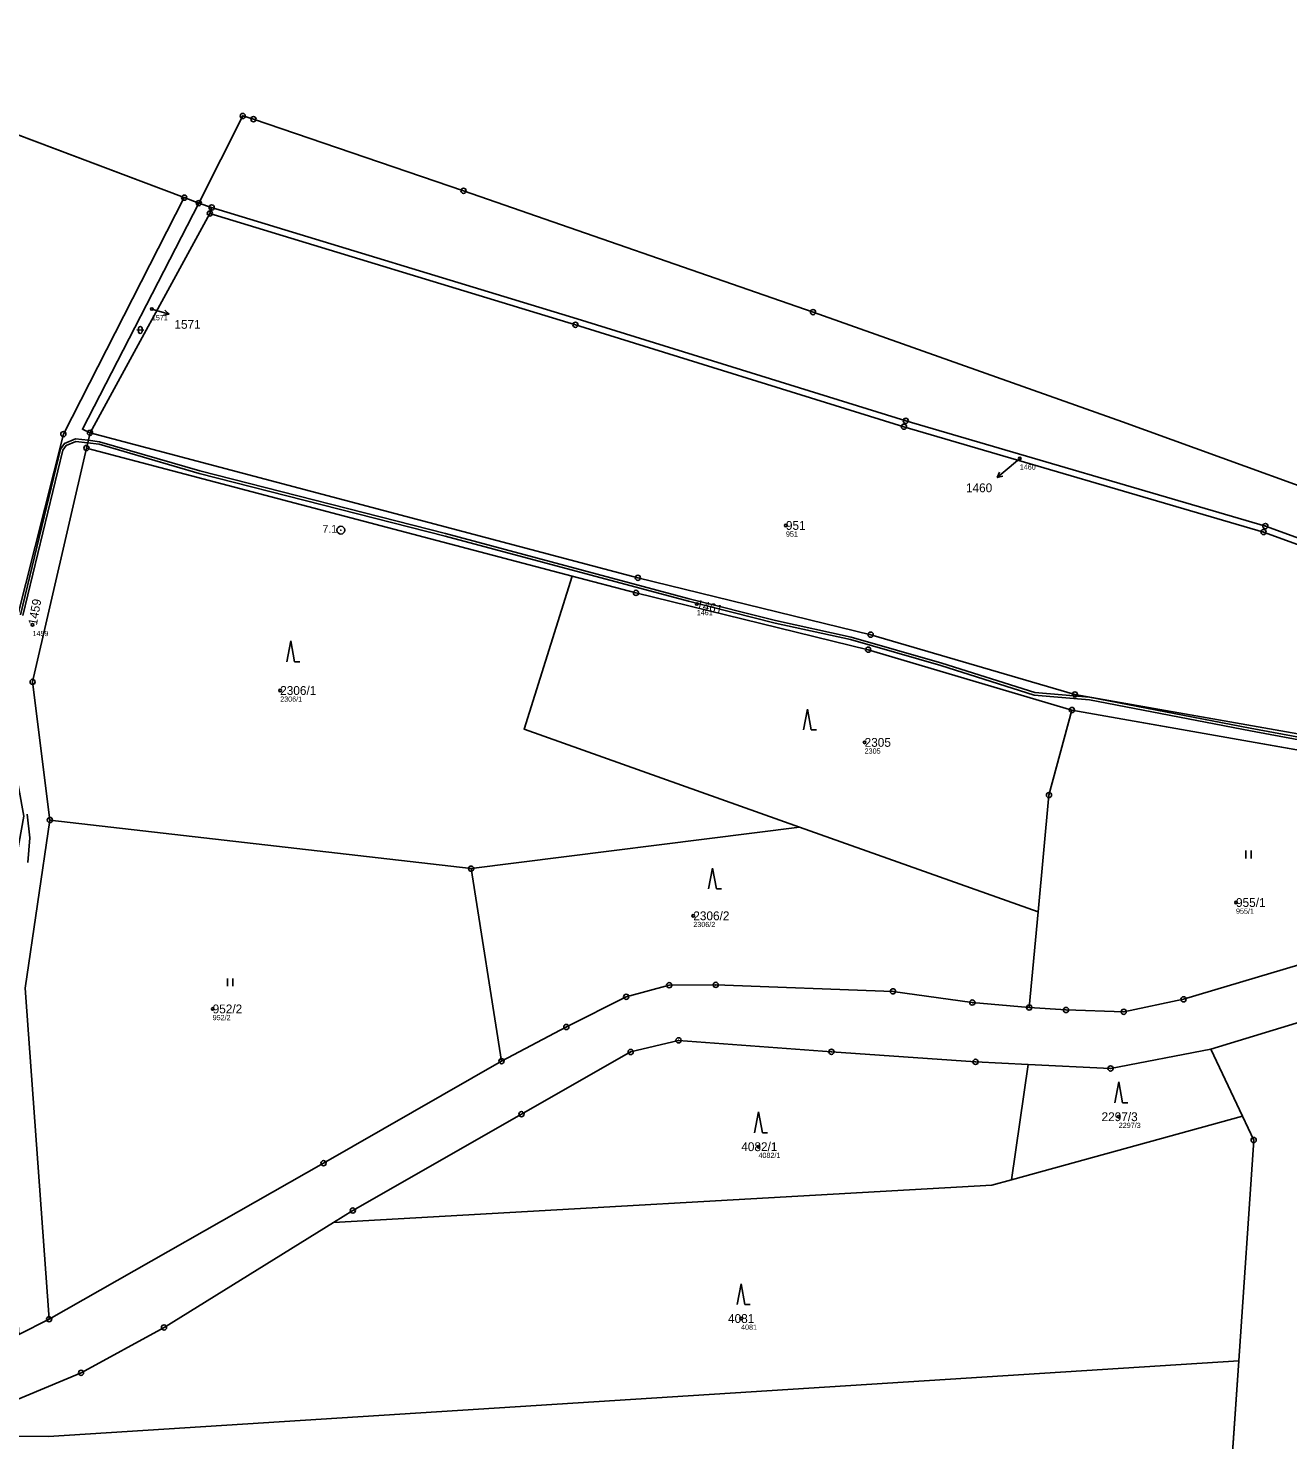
# Model space of a CAD drawing. Extents: x -658203 to -653176, y -1156738 to -1151709.
# Drawn here: x -656776.3 to -656533.8, y -1153740.7 to -1153469.1 of the extents above; entities that cross this region are included whole.
import ezdxf

# ---------------------------------------------------------------- set-up
doc = ezdxf.new("R2010")
doc.units = 0
for name, color, linetype in [('Vrstva 1', 7, 'Continuous'), ('Vrstva 13', 7, 'Continuous'), ('Vrstva 2', 7, 'Continuous'), ('Vrstva 3', 7, 'Continuous'), ('Vrstva 50', 7, 'Continuous'), ('Vrstva 51', 7, 'Continuous'), ('Vrstva 53', 7, 'Continuous'), ('Vrstva 7', 7, 'Continuous'), ('Vrstva 8', 7, 'Continuous')]:
    doc.layers.add(name, color=color, linetype=linetype)

msp = doc.modelspace()

# ---------------------------------------------------------------- linework, layer by layer
at = {"layer": 'Vrstva 1'}
for p, q in [((-656746.28, -1153501.67), (-656783.13, -1153487.78)), ((-656735.01, -1153485.95), (-656743.47, -1153502.73)), ((-656732.94, -1153486.57), (-656735.01, -1153485.95)), ((-656743.47, -1153502.73), (-656746.28, -1153501.67)), ((-656740.99, -1153503.57), (-656743.47, -1153502.73)), ((-656741.34, -1153504.72), (-656740.99, -1153503.57)), ((-656741.34, -1153504.72), (-656764.41, -1153546.93)), ((-656765.09, -1153549.86), (-656764.41, -1153546.93)), ((-656765.09, -1153549.86), (-656671.6, -1153574.49)), ((-656462.97, -1153620.15), (-656575.41, -1153600.28)), ((-656691.04, -1153630.8), (-656772.14, -1153621.45)), ((-656691.04, -1153630.8), (-656627.86, -1153622.8)), ((-656627.86, -1153622.8), (-656581.91, -1153639.15)), ((-656685.19, -1153667.84), (-656691.04, -1153630.8)), ((-656581.91, -1153639.15), (-656583.62, -1153657.53)), ((-656548.63, -1153665.58), (-656567.96, -1153669.26)), ((-656542.56, -1153678.46), (-656548.63, -1153665.58)), ((-656583.84, -1153668.48), (-656593.95, -1153667.99)), ((-656583.84, -1153668.48), (-656587.03, -1153690.7)), ((-656567.96, -1153669.26), (-656583.84, -1153668.48)), ((-656587.03, -1153690.7), (-656542.56, -1153678.46)), ((-656713.83, -1153696.6), (-656717.52, -1153698.89)), ((-656717.52, -1153698.89), (-656750.16, -1153719.11)), ((-656778.1, -1153720.44), (-656772.28, -1153717.53)), ((-656545.05, -1153751.58), (-656543.28, -1153725.51))]:
    msp.add_line(p, q, dxfattribs=at)
for points in [[(-656565.65, -1153544.81), (-656625.23, -1153523.71), (-656692.5, -1153500.36), (-656732.94, -1153486.57)], [(-656746.28, -1153501.67), (-656769.54, -1153547.19), (-656780.34, -1153590.16), (-656782.29, -1153592.7)], [(-656764.41, -1153546.93), (-656765.88, -1153546.26), (-656743.47, -1153502.73)], [(-656457.45, -1153614.74), (-656471.66, -1153599.64), (-656510.04, -1153575.11), (-656538.16, -1153564.88), (-656607.38, -1153544.61), (-656670.62, -1153525), (-656740.99, -1153503.57)], [(-656458.31, -1153615.58), (-656472.53, -1153600.46), (-656510.41, -1153576.28), (-656538.5, -1153566.03), (-656607.72, -1153545.76), (-656670.97, -1153526.15), (-656741.34, -1153504.72)], [(-656489.22, -1153551.87), (-656494.39, -1153572.02), (-656509.02, -1153565.37), (-656565.65, -1153544.81)], [(-656764.41, -1153546.93), (-656658.94, -1153574.84), (-656614.13, -1153585.78), (-656574.83, -1153597.29), (-656464.61, -1153616.76), (-656458.31, -1153615.58)], [(-656772.14, -1153621.45), (-656775.46, -1153594.86), (-656765.09, -1153549.86)], [(-656671.6, -1153574.49), (-656680.85, -1153603.95), (-656627.86, -1153622.8)], [(-656671.6, -1153574.49), (-656659.31, -1153577.73), (-656614.6, -1153588.67), (-656575.41, -1153600.28)], [(-656575.41, -1153600.28), (-656579.81, -1153616.66), (-656581.91, -1153639.15)], [(-656772.14, -1153621.45), (-656776.89, -1153653.78), (-656772.28, -1153717.53)], [(-656583.62, -1153657.53), (-656576.53, -1153658), (-656565.42, -1153658.36), (-656553.91, -1153655.95), (-656520.27, -1153645.95), (-656480.81, -1153633.7), (-656474.97, -1153629.69), (-656471.73, -1153627.54), (-656464.54, -1153621.7)], [(-656469.82, -1153640.62), (-656479, -1153644.3), (-656548.63, -1153665.58)], [(-656685.19, -1153667.84), (-656672.71, -1153661.28), (-656661.19, -1153655.47), (-656652.91, -1153653.24), (-656643.96, -1153653.18), (-656609.84, -1153654.43), (-656594.57, -1153656.58), (-656583.62, -1153657.53)], [(-656593.95, -1153667.99), (-656621.69, -1153666.05), (-656651.11, -1153663.85), (-656660.34, -1153666.09), (-656681.36, -1153678.06), (-656713.83, -1153696.6)], [(-656772.28, -1153717.53), (-656719.45, -1153687.49), (-656685.19, -1153667.84)], [(-656543.28, -1153725.51), (-656540.4, -1153683.04), (-656542.56, -1153678.46)], [(-656587.03, -1153690.7), (-656590.84, -1153691.75), (-656717.52, -1153698.89)], [(-656750.16, -1153719.11), (-656766.13, -1153727.83), (-656788.11, -1153737.03), (-656804.06, -1153739.8)], [(-656543.28, -1153725.51), (-656772.38, -1153740.09), (-656804.06, -1153739.8)]]:
    msp.add_lwpolyline(points, dxfattribs=at)
at = {"layer": 'Vrstva 13'}
for points in [[(-656501.28, -1153611.16), (-656541.11, -1153603.76), (-656571.98, -1153597.8), (-656582.55, -1153596.89), (-656600.46, -1153591.24), (-656617.92, -1153586.24), (-656632.43, -1153583.07), (-656649.08, -1153578.88), (-656695.95, -1153566.32), (-656743.26, -1153554.28), (-656762.55, -1153548.64), (-656764.74, -1153548.37), (-656767.19, -1153548.07), (-656769.34, -1153548.97), (-656770.12, -1153550.07), (-656777.82, -1153581.99)], [(-656777.34, -1153582.11), (-656769.66, -1153550.29), (-656769.02, -1153549.37), (-656767.11, -1153548.59), (-656764.86, -1153548.87), (-656762.65, -1153549.14), (-656743.4, -1153554.76), (-656696.05, -1153566.82), (-656649.22, -1153579.36), (-656632.53, -1153583.55), (-656618.04, -1153586.72), (-656600.6, -1153591.72), (-656582.65, -1153597.39), (-656572.04, -1153598.3), (-656540.99, -1153604.3), (-656501.36, -1153611.66)], [(-656776.4, -1153629.6), (-656775.98, -1153624.85), (-656776.49, -1153620.35)]]:
    msp.add_lwpolyline(points, dxfattribs=at)
at = {"layer": 'Vrstva 3'}
for p, q in [((-656755.4, -1153527.12), (-656754.06, -1153527.17)), ((-656755.05, -1153526.79), (-656755.07, -1153527.47)), ((-656754.4, -1153527.49), (-656754.38, -1153526.82)), ((-656725.77, -1153586.98), (-656726.52, -1153590.98)), ((-656725.02, -1153590.98), (-656725.77, -1153586.98)), ((-656725.02, -1153590.98), (-656724.02, -1153590.98)), ((-656626.32, -1153600.09), (-656627.07, -1153604.09)), ((-656625.57, -1153604.09), (-656626.32, -1153600.09)), ((-656625.57, -1153604.09), (-656624.57, -1153604.09)), ((-656541.91, -1153628.83), (-656541.91, -1153627.33)), ((-656540.91, -1153628.83), (-656540.91, -1153627.33)), ((-656644.59, -1153630.72), (-656645.34, -1153634.72)), ((-656643.84, -1153634.72), (-656644.59, -1153630.72)), ((-656643.84, -1153634.72), (-656642.84, -1153634.72)), ((-656737.93, -1153653.44), (-656737.93, -1153651.94)), ((-656736.93, -1153653.44), (-656736.93, -1153651.94)), ((-656566.38, -1153671.85), (-656567.13, -1153675.85)), ((-656565.63, -1153675.85), (-656566.38, -1153671.85)), ((-656635.73, -1153677.62), (-656636.48, -1153681.62)), ((-656634.98, -1153681.62), (-656635.73, -1153677.62)), ((-656565.63, -1153675.85), (-656564.63, -1153675.85)), ((-656634.98, -1153681.62), (-656633.98, -1153681.62)), ((-656639.08, -1153710.69), (-656639.83, -1153714.69)), ((-656638.33, -1153714.69), (-656639.08, -1153710.69)), ((-656638.33, -1153714.69), (-656637.33, -1153714.69))]:
    msp.add_line(p, q, dxfattribs=at)
for centre, start, end in [((-656754.74, -1153527.48), 178, 357.9879), ((-656754.71, -1153526.81), 358, 178)]:
    msp.add_arc(centre, 0.335, start, end, dxfattribs=at)
at = {"layer": 'Vrstva 50'}
for centre in [(-656752.5, -1153523.11), (-656585.44, -1153551.86), (-656630.45, -1153564.76), (-656647.61, -1153579.87), (-656775.48, -1153583.9), (-656727.8, -1153596.52), (-656615.3, -1153606.51), (-656543.81, -1153637.33), (-656648.28, -1153639.89), (-656740.8, -1153657.81), (-656566.38, -1153678.55), (-656635.73, -1153684.32), (-656639.08, -1153717.39)]:
    msp.add_circle(centre, 0.25, dxfattribs=at)
at = {"layer": 'Vrstva 51'}
for points in [[(-656814.19, -1153481.73), (-656852.88, -1153476), (-656890.23, -1153469.07), (-656946.5, -1153534), (-656947.61, -1153535.28), (-656948.06, -1153535.94), (-656782.29, -1153592.7), (-656780.34, -1153590.16), (-656769.54, -1153547.19), (-656746.28, -1153501.67), (-656783.13, -1153487.78)], [(-656764.41, -1153546.93), (-656765.88, -1153546.26), (-656743.47, -1153502.73), (-656746.28, -1153501.67), (-656769.54, -1153547.19), (-656780.34, -1153590.16), (-656782.29, -1153592.7), (-656777.13, -1153620.73), (-656781.76, -1153646.11), (-656783.16, -1153653.78), (-656782.68, -1153660.16), (-656781.49, -1153675.77), (-656779.58, -1153701), (-656778.58, -1153714.06), (-656778.1, -1153720.44), (-656772.28, -1153717.53), (-656776.89, -1153653.78), (-656772.14, -1153621.45), (-656775.46, -1153594.86), (-656765.09, -1153549.86)], [(-656740.99, -1153503.57), (-656743.47, -1153502.73), (-656765.88, -1153546.26), (-656764.41, -1153546.93), (-656741.34, -1153504.72)], [(-656670.62, -1153525), (-656740.99, -1153503.57), (-656741.34, -1153504.72), (-656670.97, -1153526.15), (-656607.72, -1153545.76), (-656538.5, -1153566.03), (-656510.41, -1153576.28), (-656472.53, -1153600.46), (-656458.31, -1153615.58), (-656457.45, -1153614.74), (-656471.66, -1153599.64), (-656510.04, -1153575.11), (-656538.16, -1153564.88), (-656607.38, -1153544.61)], [(-656510.41, -1153576.28), (-656538.5, -1153566.03), (-656607.72, -1153545.76), (-656670.97, -1153526.15), (-656741.34, -1153504.72), (-656764.41, -1153546.93), (-656658.94, -1153574.84), (-656614.13, -1153585.78), (-656574.83, -1153597.29), (-656464.61, -1153616.76), (-656458.31, -1153615.58), (-656472.53, -1153600.46)], [(-656671.6, -1153574.49), (-656659.31, -1153577.73), (-656614.6, -1153588.67), (-656575.41, -1153600.28), (-656462.97, -1153620.15), (-656458.31, -1153615.58), (-656464.61, -1153616.76), (-656574.83, -1153597.29), (-656614.13, -1153585.78), (-656658.94, -1153574.84), (-656764.41, -1153546.93), (-656765.09, -1153549.86)], [(-656627.86, -1153622.8), (-656680.85, -1153603.95), (-656671.6, -1153574.49), (-656765.09, -1153549.86), (-656775.46, -1153594.86), (-656772.14, -1153621.45), (-656691.04, -1153630.8)], [(-656627.86, -1153622.8), (-656581.91, -1153639.15), (-656579.81, -1153616.66), (-656575.41, -1153600.28), (-656614.6, -1153588.67), (-656659.31, -1153577.73), (-656671.6, -1153574.49), (-656680.85, -1153603.95)], [(-656480.81, -1153633.7), (-656474.97, -1153629.69), (-656471.73, -1153627.54), (-656464.54, -1153621.7), (-656462.97, -1153620.15), (-656575.41, -1153600.28), (-656579.81, -1153616.66), (-656581.91, -1153639.15), (-656583.62, -1153657.53), (-656576.53, -1153658), (-656565.42, -1153658.36), (-656553.91, -1153655.95), (-656520.27, -1153645.95)], [(-656772.14, -1153621.45), (-656776.89, -1153653.78), (-656772.28, -1153717.53), (-656719.45, -1153687.49), (-656685.19, -1153667.84), (-656691.04, -1153630.8)], [(-656594.57, -1153656.58), (-656583.62, -1153657.53), (-656581.91, -1153639.15), (-656627.86, -1153622.8), (-656691.04, -1153630.8), (-656685.19, -1153667.84), (-656672.71, -1153661.28), (-656661.19, -1153655.47), (-656652.91, -1153653.24), (-656643.96, -1153653.18), (-656609.84, -1153654.43)], [(-656482.99, -1153811.9), (-656469.82, -1153640.62), (-656479, -1153644.3), (-656548.63, -1153665.58), (-656542.56, -1153678.46), (-656540.4, -1153683.04), (-656543.28, -1153725.51), (-656545.05, -1153751.58), (-656594.31, -1153742.79), (-656594.5, -1153744.02), (-656596.59, -1153757.48), (-656585.6, -1153759.07), (-656587.18, -1153798.36), (-656602.53, -1153795.81), (-656603.25, -1153800.45), (-656587.17, -1153803.13), (-656580.86, -1153804.18), (-656576.97, -1153804.49)], [(-656717.52, -1153698.89), (-656590.84, -1153691.75), (-656587.03, -1153690.7), (-656583.84, -1153668.48), (-656593.95, -1153667.99), (-656621.69, -1153666.05), (-656651.11, -1153663.85), (-656660.34, -1153666.09), (-656681.36, -1153678.06), (-656713.83, -1153696.6)], [(-656567.96, -1153669.26), (-656583.84, -1153668.48), (-656587.03, -1153690.7), (-656542.56, -1153678.46), (-656548.63, -1153665.58)], [(-656717.52, -1153698.89), (-656750.16, -1153719.11), (-656766.13, -1153727.83), (-656788.11, -1153737.03), (-656804.06, -1153739.8), (-656772.38, -1153740.09), (-656543.28, -1153725.51), (-656540.4, -1153683.04), (-656542.56, -1153678.46), (-656587.03, -1153690.7), (-656590.84, -1153691.75)], [(-656854.42, -1153742.66), (-656942.17, -1153745.92), (-656970.88, -1153746.56), (-656991.57, -1153746.32), (-656998.03, -1153745.92), (-656992.13, -1153764.68), (-656766.58, -1153754.27), (-656594.5, -1153744.02), (-656594.31, -1153742.79), (-656545.05, -1153751.58), (-656543.28, -1153725.51), (-656772.38, -1153740.09), (-656804.06, -1153739.8)]]:
    msp.add_lwpolyline(points, close=True, dxfattribs=at)
for points in [[(-656509.02, -1153565.37), (-656565.65, -1153544.81), (-656625.23, -1153523.71), (-656692.5, -1153500.36), (-656732.94, -1153486.57), (-656735.01, -1153485.95), (-656743.47, -1153502.73), (-656740.99, -1153503.57), (-656670.62, -1153525), (-656607.38, -1153544.61), (-656538.16, -1153564.88), (-656510.04, -1153575.11)], [(-656788.11, -1153737.03), (-656766.13, -1153727.83), (-656750.16, -1153719.11), (-656717.52, -1153698.89), (-656713.83, -1153696.6), (-656681.36, -1153678.06), (-656660.34, -1153666.09), (-656651.11, -1153663.85), (-656621.69, -1153666.05), (-656593.95, -1153667.99), (-656583.84, -1153668.48), (-656567.96, -1153669.26), (-656548.63, -1153665.58), (-656479, -1153644.3)], [(-656520.27, -1153645.95), (-656553.91, -1153655.95), (-656565.42, -1153658.36), (-656576.53, -1153658), (-656583.62, -1153657.53), (-656594.57, -1153656.58), (-656609.84, -1153654.43), (-656643.96, -1153653.18), (-656652.91, -1153653.24), (-656661.19, -1153655.47), (-656672.71, -1153661.28), (-656685.19, -1153667.84), (-656719.45, -1153687.49), (-656772.28, -1153717.53), (-656778.1, -1153720.44)]]:
    msp.add_lwpolyline(points, dxfattribs=at)
at = {"layer": 'Vrstva 53'}
for points in [[(-656565.65, -1153544.81), (-656625.23, -1153523.71), (-656692.5, -1153500.36), (-656732.94, -1153486.57), (-656735.01, -1153485.95), (-656743.47, -1153502.73), (-656746.28, -1153501.67), (-656783.13, -1153487.78)], [(-656389.36, -1153581.76), (-656414.74, -1153579.37), (-656414.68, -1153587.39), (-656421.85, -1153576.26), (-656428.17, -1153568.53), (-656431.03, -1153565.03), (-656442.31, -1153555.22), (-656454.25, -1153549.66), (-656486.4, -1153541.18), (-656489.22, -1153551.87), (-656494.39, -1153572.02), (-656509.02, -1153565.37), (-656565.65, -1153544.81)]]:
    msp.add_lwpolyline(points, dxfattribs=at)
at = {"layer": 'Vrstva 7'}
for p, q in [((-656752.5, -1153523.11), (-656752.04, -1153523.24)), ((-656752.04, -1153523.24), (-656749.16, -1153524.07)), ((-656749.16, -1153524.07), (-656749.98, -1153523.31)), ((-656749.16, -1153524.07), (-656750.26, -1153524.27)), ((-656585.44, -1153551.86), (-656587.49, -1153553.6)), ((-656587.49, -1153553.6), (-656589.79, -1153555.53)), ((-656589.79, -1153555.53), (-656589.34, -1153554.5)), ((-656589.79, -1153555.53), (-656588.7, -1153555.27))]:
    msp.add_line(p, q, dxfattribs=at)
at = {"layer": 'Vrstva 8'}
for centre, radius in [((-656735.01, -1153485.95), 0.5), ((-656735.01, -1153485.95), 0.0303), ((-656732.94, -1153486.57), 0.5), ((-656732.94, -1153486.57), 0.0303), ((-656746.28, -1153501.67), 0.5), ((-656746.28, -1153501.67), 0.0303), ((-656692.5, -1153500.36), 0.5), ((-656692.5, -1153500.36), 0.0303), ((-656743.47, -1153502.73), 0.5), ((-656743.47, -1153502.73), 0.0303), ((-656741.34, -1153504.72), 0.5), ((-656740.99, -1153503.57), 0.5), ((-656740.99, -1153503.57), 0.0303), ((-656741.34, -1153504.72), 0.0303), ((-656625.23, -1153523.71), 0.5), ((-656625.23, -1153523.71), 0.0303), ((-656670.97, -1153526.15), 0.5), ((-656670.97, -1153526.15), 0.0303), ((-656607.72, -1153545.76), 0.5), ((-656607.38, -1153544.61), 0.5), ((-656607.38, -1153544.61), 0.0303), ((-656769.54, -1153547.19), 0.5), ((-656769.54, -1153547.19), 0.0303), ((-656764.41, -1153546.93), 0.5), ((-656764.41, -1153546.93), 0.0303), ((-656607.72, -1153545.76), 0.0303), ((-656765.09, -1153549.86), 0.5), ((-656765.09, -1153549.86), 0.0303), ((-656538.16, -1153564.88), 0.5), ((-656716.12, -1153565.67), 0.75), ((-656716.12, -1153565.67), 0.03), ((-656538.5, -1153566.03), 0.5), ((-656538.5, -1153566.03), 0.0303), ((-656538.16, -1153564.88), 0.0303), ((-656658.94, -1153574.84), 0.5), ((-656658.94, -1153574.84), 0.0303), ((-656659.31, -1153577.73), 0.5), ((-656659.31, -1153577.73), 0.0303), ((-656614.13, -1153585.78), 0.5), ((-656614.13, -1153585.78), 0.0303), ((-656614.6, -1153588.67), 0.5), ((-656614.6, -1153588.67), 0.0303), ((-656775.46, -1153594.86), 0.5), ((-656775.46, -1153594.86), 0.0303), ((-656574.83, -1153597.29), 0.5), ((-656574.83, -1153597.29), 0.0303), ((-656575.41, -1153600.28), 0.5), ((-656575.41, -1153600.28), 0.0303), ((-656579.81, -1153616.66), 0.5), ((-656579.81, -1153616.66), 0.0303), ((-656772.14, -1153621.45), 0.5), ((-656772.14, -1153621.45), 0.0303), ((-656691.04, -1153630.8), 0.5), ((-656691.04, -1153630.8), 0.0303), ((-656652.91, -1153653.24), 0.5), ((-656652.91, -1153653.24), 0.0303), ((-656643.96, -1153653.18), 0.5), ((-656643.96, -1153653.18), 0.0303), ((-656609.84, -1153654.43), 0.5), ((-656661.19, -1153655.47), 0.5), ((-656661.19, -1153655.47), 0.0303), ((-656609.84, -1153654.43), 0.0303), ((-656594.57, -1153656.58), 0.5), ((-656594.57, -1153656.58), 0.0303), ((-656553.91, -1153655.95), 0.5), ((-656553.91, -1153655.95), 0.0303), ((-656583.62, -1153657.53), 0.5), ((-656583.62, -1153657.53), 0.0303), ((-656576.53, -1153658), 0.5), ((-656576.53, -1153658), 0.0303), ((-656565.42, -1153658.36), 0.5), ((-656565.42, -1153658.36), 0.0303), ((-656672.71, -1153661.28), 0.5), ((-656672.71, -1153661.28), 0.0303), ((-656651.11, -1153663.85), 0.5), ((-656651.11, -1153663.85), 0.0303), ((-656685.19, -1153667.84), 0.5), ((-656660.34, -1153666.09), 0.5), ((-656660.34, -1153666.09), 0.0303), ((-656621.69, -1153666.05), 0.5), ((-656621.69, -1153666.05), 0.0303), ((-656593.95, -1153667.99), 0.5), ((-656685.19, -1153667.84), 0.0303), ((-656593.95, -1153667.99), 0.0303), ((-656567.96, -1153669.26), 0.5), ((-656567.96, -1153669.26), 0.0303), ((-656681.36, -1153678.06), 0.5), ((-656681.36, -1153678.06), 0.0303), ((-656540.4, -1153683.04), 0.5), ((-656540.4, -1153683.04), 0.0303), ((-656719.45, -1153687.49), 0.5), ((-656719.45, -1153687.49), 0.0303), ((-656713.83, -1153696.6), 0.5), ((-656713.83, -1153696.6), 0.0303), ((-656772.28, -1153717.53), 0.5), ((-656772.28, -1153717.53), 0.0303), ((-656750.16, -1153719.11), 0.5), ((-656750.16, -1153719.11), 0.0303), ((-656766.13, -1153727.83), 0.5), ((-656766.13, -1153727.83), 0.0303)]:
    msp.add_circle(centre, radius, dxfattribs=at)

# ---------------------------------------------------------------- texts
at = {"layer": 'Vrstva 2'}
for s, p in [('1571', (-656748.16, -1153526.91)), ('1460', (-656595.79, -1153558.37)), ('951', (-656630.45, -1153565.61)), ('2306/1', (-656727.8, -1153597.37)), ('2305', (-656615.3, -1153607.36)), ('955/1', (-656543.81, -1153638.18)), ('2306/2', (-656648.28, -1153640.74)), ('952/2', (-656740.8, -1153658.66)), ('2297/3', (-656569.69, -1153679.4)), ('4082/1', (-656639.04, -1153685.17)), ('4081', (-656641.59, -1153718.24))]:
    msp.add_text(s, height=1.7, dxfattribs=at).set_placement(p)
for s, rotation, p in [('1459', 80, (-656774.64, -1153584.05)), ('1461', 347, (-656647.8, -1153580.7))]:
    msp.add_text(s, height=1.7, rotation=rotation, dxfattribs=at).set_placement(p)
at = {"layer": 'Vrstva 50'}
for s, p in [('1571', (-656752.5, -1153525.27)), ('1460', (-656585.44, -1153554.02)), ('951', (-656630.45, -1153566.92)), ('1461', (-656647.61, -1153582.03)), ('1459', (-656775.48, -1153586.06)), ('2306/1', (-656727.8, -1153598.68)), ('2305', (-656615.3, -1153608.67)), ('955/1', (-656543.81, -1153639.49)), ('2306/2', (-656648.28, -1153642.05)), ('952/2', (-656740.8, -1153659.97)), ('2297/3', (-656566.38, -1153680.71)), ('4082/1', (-656635.73, -1153686.48)), ('4081', (-656639.08, -1153719.55))]:
    msp.add_text(s, height=1, dxfattribs=at).set_placement(p)
at = {"layer": 'Vrstva 8'}
msp.add_text('7.1', height=1.5, dxfattribs=at).set_placement((-656719.65, -1153566.17))

doc.saveas('drawing.dxf')
